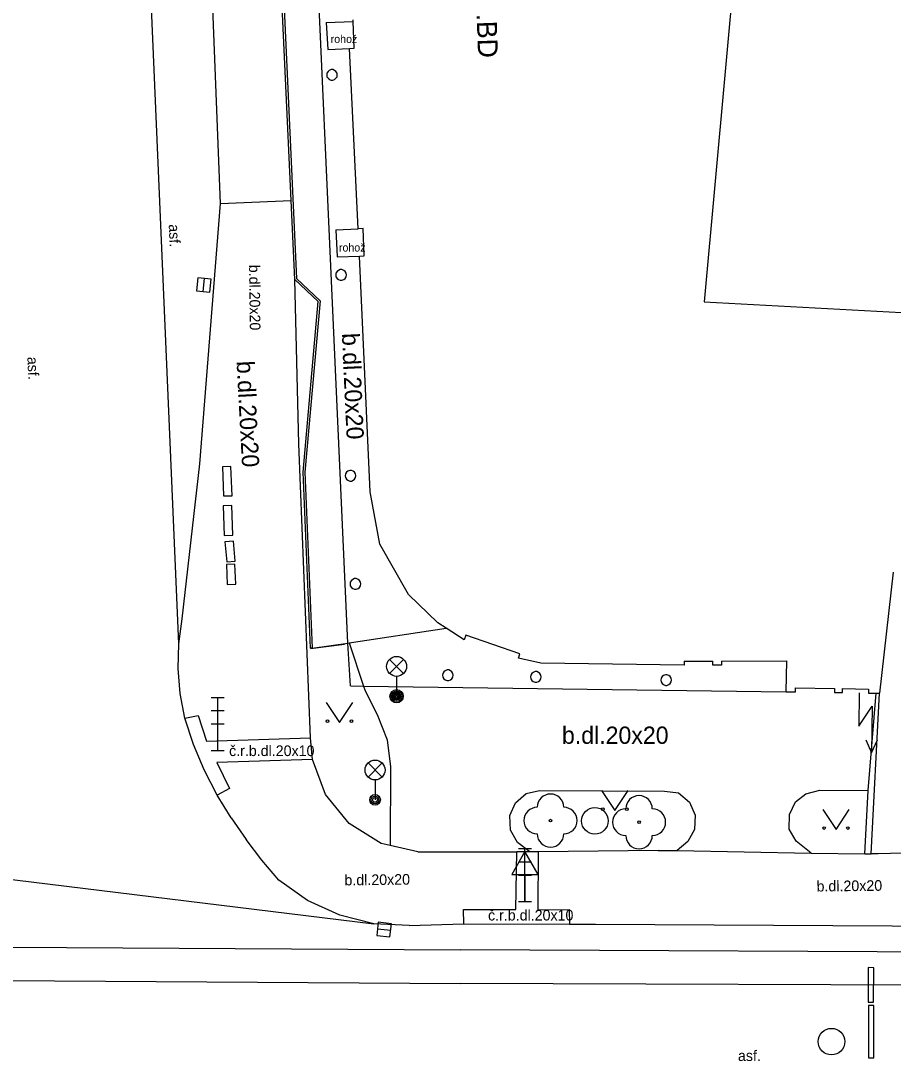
# Model space of a CAD drawing. Extents: x -596229 to -595156, y -1161237 to -1159376.
# Drawn here: x -595373.79 to -595340.97, y -1161031.1 to -1160991.94 of the extents above; entities that cross this region are included whole.
import ezdxf

# ---------------------------------------------------------------- set-up
doc = ezdxf.new("R2010")
doc.units = 0
for name, color, linetype in [('kanalizace - povrch.  znaky - skut. velikost', 7, 'Continuous'), ('Level 22', 7, 'Continuous'), ('Level 25', 7, 'Continuous'), ('Level 27', 7, 'Continuous'), ('Level 33', 7, 'Continuous'), ('Level 34', 7, 'Continuous'), ('Level 36', 7, 'Continuous'), ('silnoproud - povrch.  znaky a  RIS  skut. velikost', 7, 'Continuous'), ('Specificka linie pasportu komunikaci', 7, 'Continuous'), ('TM - budovy zdene_ betonove - NP', 7, 'Continuous'), ('TM - budovy zdene_ betonove - VN', 7, 'Continuous'), ('TM - budovy zdene_ betonove - VP', 7, 'Continuous'), ('TM - chodniky - NP', 7, 'Continuous'), ('TM - chodniky - VP', 7, 'Continuous'), ('TM - komunikace - VP', 7, 'Continuous'), ('TM - MHD - osa koleji', 7, 'Continuous'), ('TM - podezdivka plotu - VP', 7, 'Continuous'), ('TM - pomocna konstrukcni linie', 7, 'Continuous'), ('TM - popis objektu', 7, 'Continuous'), ('TM - popis povrchu', 7, 'Continuous'), ('TM - poznamka', 7, 'Continuous'), ('TM - rozhrani mezi zpev. plochami mezi sebou - VP', 7, 'Continuous'), ('TM - rozhrani ploch obecne - NN', 7, 'Continuous'), ('TM - rozhrani ploch obecne - NP', 7, 'Continuous'), ('TM - rozhrani ploch obecne - VP', 7, 'Continuous'), ('TM - vstup do budovy - zdene_ betonove', 7, 'Continuous'), ('TM - zabradli - VP', 7, 'Continuous'), ('TM - zed operna - VP', 7, 'Continuous')]:
    doc.layers.add(name, color=color, linetype=linetype)

msp = doc.modelspace()

# ---------------------------------------------------------------- linework, layer by layer
at = {"layer": 'kanalizace - povrch.  znaky - skut. velikost'}
for points in [[(-595341.7, -1161027.58), (-595341.91, -1161027.57)], [(-595341.91, -1161027.57), (-595341.91, -1161028.87)], [(-595341.71, -1161028.87), (-595341.7, -1161027.58)], [(-595341.91, -1161028.87), (-595341.71, -1161028.87)], [(-595341.7, -1161029), (-595341.9, -1161029)], [(-595341.9, -1161029), (-595341.9, -1161030.97)], [(-595341.7, -1161030.97), (-595341.7, -1161029)], [(-595341.9, -1161030.97), (-595341.7, -1161030.97)]]:
    msp.add_lwpolyline(points, dxfattribs=at)
at = {"layer": 'Level 22'}
for centre in [(-595353.86, -1161022.04), (-595350.53, -1161022.1)]:
    msp.add_circle(centre, 0.05, dxfattribs=at)
for centre, start, end in [((-595353.86, -1161021.54), 0, 180), ((-595350.53, -1161021.6), 0, 180), ((-595354.36, -1161022.04), 90, 270), ((-595353.36, -1161022.04), 270, 90), ((-595351.03, -1161022.1), 90, 270), ((-595350.03, -1161022.1), 270, 90), ((-595353.86, -1161022.54), 180, 0), ((-595350.53, -1161022.6), 180, 0)]:
    msp.add_arc(centre, 0.5, start, end, dxfattribs=at)
at = {"layer": 'Level 25'}
for radius in [0.25, 0.2, 0.15, 0.1, 0.05]:
    msp.add_circle((-595359.65, -1161017.36), radius, dxfattribs=at)
at = {"layer": 'Level 27'}
for p, q in [((-595366.924, -1161002.129), (-595366.876, -1161001.631)), ((-595360.368, -1161026.111), (-595359.872, -1161026.169))]:
    msp.add_line(p, q, dxfattribs=at)
for points in [[(-595366.675, -1161002.153), (-595366.627, -1161001.655), (-595367.125, -1161001.607), (-595367.173, -1161002.105)], [(-595360.397, -1161026.359), (-595359.901, -1161026.417), (-595359.843, -1161025.921), (-595360.339, -1161025.863)]]:
    msp.add_lwpolyline(points, close=True, dxfattribs=at)
for centre in [(-595352.19, -1161022.05), (-595343.29, -1161030.36)]:
    msp.add_circle(centre, 0.5, dxfattribs=at)
at = {"layer": 'Level 33'}
for p, q in [((-595359.915, -1161016.5), (-595359.385, -1161015.97)), ((-595359.915, -1161015.97), (-595359.385, -1161016.5)), ((-595359.65, -1161016.61), (-595359.65, -1161017.36)), ((-595366.63, -1161017.4), (-595366.13, -1161017.4)), ((-595366.38, -1161019.4), (-595366.38, -1161017.4)), ((-595366.63, -1161017.9), (-595366.13, -1161017.9)), ((-595366.63, -1161018.4), (-595366.13, -1161018.4)), ((-595366.63, -1161019.4), (-595366.13, -1161019.4)), ((-595360.725, -1161020.4), (-595360.195, -1161019.87)), ((-595360.725, -1161019.87), (-595360.195, -1161020.4)), ((-595360.46, -1161020.51), (-595360.46, -1161021.26)), ((-595355.07, -1161023.09), (-595354.57, -1161023.09)), ((-595354.82, -1161025.09), (-595354.82, -1161023.09)), ((-595355.07, -1161023.59), (-595354.57, -1161023.59)), ((-595355.07, -1161024.09), (-595354.57, -1161024.09)), ((-595355.07, -1161025.09), (-595354.57, -1161025.09))]:
    msp.add_line(p, q, dxfattribs=at)
for centre, radius in [((-595359.65, -1161016.235), 0.375), ((-595359.65, -1161017.36), 0.2), ((-595359.65, -1161017.36), 0.145), ((-595359.65, -1161017.36), 0.0876), ((-595360.46, -1161020.135), 0.375), ((-595360.46, -1161021.26), 0.2), ((-595360.46, -1161021.26), 0.145), ((-595360.46, -1161021.26), 0.0876)]:
    msp.add_circle(centre, radius, dxfattribs=at)
at = {"layer": 'Level 34'}
for p, q in [((-595354.82, -1161024.072), (-595354.82, -1161025.09)), ((-595355.07, -1161025.09), (-595354.57, -1161025.09))]:
    msp.add_line(p, q, dxfattribs=at)
msp.add_lwpolyline([(-595355.32, -1161024.072), (-595354.32, -1161024.072), (-595354.82, -1161023.206)], close=True, dxfattribs=at)
at = {"layer": 'Level 36'}
for points in [[(-595342.25, -1161017.23), (-595342.267, -1161018.48), (-595341.757, -1161017.737), (-595341.781, -1161019.487)], [(-595362.3, -1161017.6), (-595361.8, -1161018.35), (-595361.3, -1161017.6)], [(-595341.993, -1161018.995), (-595341.781, -1161019.487), (-595341.555, -1161019.001)], [(-595351.94, -1161020.91), (-595351.44, -1161021.66), (-595350.94, -1161020.91)], [(-595343.62, -1161021.62), (-595343.12, -1161022.37), (-595342.62, -1161021.62)]]:
    msp.add_lwpolyline(points, dxfattribs=at)
for centre in [(-595362.25, -1161018.3), (-595361.351, -1161018.3), (-595351.89, -1161021.61), (-595350.991, -1161021.61), (-595343.57, -1161022.32), (-595342.671, -1161022.32)]:
    msp.add_circle(centre, 0.05, dxfattribs=at)
at = {"layer": 'silnoproud - povrch.  znaky a  RIS  skut. velikost'}
for points in [[(-595365.88, -1161008.71), (-595366.2, -1161008.72)], [(-595366.2, -1161008.72), (-595366.16, -1161009.82)], [(-595365.84, -1161009.81), (-595365.88, -1161008.71)], [(-595366.16, -1161009.82), (-595365.84, -1161009.81)], [(-595365.85, -1161010.18), (-595366.17, -1161010.19)], [(-595366.17, -1161010.19), (-595366.13, -1161011.31)], [(-595365.81, -1161011.3), (-595365.85, -1161010.18)], [(-595366.13, -1161011.31), (-595365.81, -1161011.3)], [(-595365.79, -1161011.52), (-595366.11, -1161011.55)], [(-595365.72, -1161012.27), (-595365.79, -1161011.52)], [(-595366.11, -1161011.55), (-595366.04, -1161012.3)], [(-595366.04, -1161012.3), (-595365.72, -1161012.27)], [(-595365.73, -1161012.39), (-595366.05, -1161012.4)], [(-595366.05, -1161012.4), (-595366.02, -1161013.15)], [(-595365.7, -1161013.14), (-595365.73, -1161012.39)], [(-595366.02, -1161013.15), (-595365.7, -1161013.14)]]:
    msp.add_lwpolyline(points, dxfattribs=at)
at = {"layer": 'Specificka linie pasportu komunikaci'}
msp.add_lwpolyline([(-595376.58, -1161023.96), (-595360.5, -1161025.92)], dxfattribs=at)
at = {"layer": 'TM - budovy zdene_ betonove - NP'}
for points in [[(-595361.28, -1160991.96), (-595361.28, -1160991.9)], [(-595361.24, -1160992.97), (-595361.28, -1160991.96)], [(-595361.42, -1160992.98), (-595361.24, -1160992.97)], [(-595361.09, -1160999.76), (-595361.42, -1160992.98)], [(-595361.88, -1160993.97), (-595361.89, -1160993.9), (-595361.93, -1160993.84), (-595361.98, -1160993.8), (-595362.05, -1160993.77), (-595362.11, -1160993.77), (-595362.18, -1160993.8), (-595362.23, -1160993.84), (-595362.27, -1160993.9), (-595362.28, -1160993.97), (-595362.27, -1160994.04), (-595362.23, -1160994.1), (-595362.18, -1160994.14), (-595362.11, -1160994.17), (-595362.05, -1160994.17), (-595361.98, -1160994.14), (-595361.93, -1160994.1), (-595361.89, -1160994.04), (-595361.88, -1160993.97)], [(-595360.91, -1160999.75), (-595361.09, -1160999.76)], [(-595360.87, -1161000.78), (-595360.91, -1160999.75)], [(-595361.05, -1161000.79), (-595360.87, -1161000.78)], [(-595357.79, -1161014.8), (-595358.1, -1161014.6), (-595359.2, -1161013.53), (-595360.28, -1161011.64), (-595360.65, -1161009.67), (-595361.05, -1161000.79)], [(-595361.54, -1161001.5), (-595361.55, -1161001.43), (-595361.59, -1161001.37), (-595361.64, -1161001.33), (-595361.71, -1161001.3), (-595361.77, -1161001.3), (-595361.84, -1161001.33), (-595361.89, -1161001.37), (-595361.93, -1161001.43), (-595361.94, -1161001.5), (-595361.93, -1161001.57), (-595361.89, -1161001.63), (-595361.84, -1161001.67), (-595361.77, -1161001.7), (-595361.71, -1161001.7), (-595361.64, -1161001.67), (-595361.59, -1161001.63), (-595361.55, -1161001.57), (-595361.54, -1161001.5)], [(-595361.18, -1161009.06), (-595361.19, -1161008.99), (-595361.23, -1161008.93), (-595361.28, -1161008.89), (-595361.35, -1161008.86), (-595361.41, -1161008.86), (-595361.48, -1161008.89), (-595361.53, -1161008.93), (-595361.57, -1161008.99), (-595361.58, -1161009.06), (-595361.57, -1161009.13), (-595361.53, -1161009.19), (-595361.48, -1161009.23), (-595361.41, -1161009.26), (-595361.35, -1161009.26), (-595361.28, -1161009.23), (-595361.23, -1161009.19), (-595361.19, -1161009.13), (-595361.18, -1161009.06)], [(-595361, -1161013.13), (-595361.01, -1161013.06), (-595361.05, -1161013), (-595361.1, -1161012.96), (-595361.17, -1161012.93), (-595361.23, -1161012.93), (-595361.3, -1161012.96), (-595361.35, -1161013), (-595361.39, -1161013.06), (-595361.4, -1161013.13), (-595361.39, -1161013.2), (-595361.35, -1161013.26), (-595361.3, -1161013.3), (-595361.23, -1161013.33), (-595361.17, -1161013.33), (-595361.1, -1161013.3), (-595361.05, -1161013.26), (-595361.01, -1161013.2), (-595361, -1161013.13)], [(-595357.05, -1161015.06), (-595357.11, -1161015.23), (-595357.79, -1161014.8)], [(-595355.01, -1161015.76), (-595357.05, -1161015.06)], [(-595354.22, -1161016.11), (-595355.07, -1161015.93), (-595355.01, -1161015.76)], [(-595348.83, -1161016.04), (-595348.83, -1161016.19), (-595354.22, -1161016.11)], [(-595348.83, -1161016.04), (-595347.75, -1161016.04)], [(-595347.43, -1161016.04), (-595347.43, -1161016.19), (-595347.75, -1161016.19), (-595347.75, -1161016.04)], [(-595347.43, -1161016.04), (-595344.97, -1161016.02)], [(-595344.99, -1161017.19), (-595344.97, -1161016.02)], [(-595357.52, -1161016.57), (-595357.53, -1161016.5), (-595357.57, -1161016.44), (-595357.62, -1161016.4), (-595357.69, -1161016.37), (-595357.75, -1161016.37), (-595357.82, -1161016.4), (-595357.87, -1161016.44), (-595357.91, -1161016.5), (-595357.92, -1161016.57), (-595357.91, -1161016.64), (-595357.87, -1161016.7), (-595357.82, -1161016.74), (-595357.75, -1161016.77), (-595357.69, -1161016.77), (-595357.62, -1161016.74), (-595357.57, -1161016.7), (-595357.53, -1161016.64), (-595357.52, -1161016.57)], [(-595354.21, -1161016.63), (-595354.22, -1161016.56), (-595354.26, -1161016.5), (-595354.31, -1161016.46), (-595354.38, -1161016.43), (-595354.44, -1161016.43), (-595354.51, -1161016.46), (-595354.56, -1161016.5), (-595354.6, -1161016.56), (-595354.61, -1161016.63), (-595354.6, -1161016.7), (-595354.56, -1161016.76), (-595354.51, -1161016.8), (-595354.44, -1161016.83), (-595354.38, -1161016.83), (-595354.31, -1161016.8), (-595354.26, -1161016.76), (-595354.22, -1161016.7), (-595354.21, -1161016.63)], [(-595349.31, -1161016.75), (-595349.32, -1161016.68), (-595349.36, -1161016.62), (-595349.41, -1161016.58), (-595349.48, -1161016.55), (-595349.54, -1161016.55), (-595349.61, -1161016.58), (-595349.66, -1161016.62), (-595349.7, -1161016.68), (-595349.71, -1161016.75), (-595349.7, -1161016.82), (-595349.66, -1161016.88), (-595349.61, -1161016.92), (-595349.54, -1161016.95), (-595349.48, -1161016.95), (-595349.41, -1161016.92), (-595349.36, -1161016.88), (-595349.32, -1161016.82), (-595349.31, -1161016.75)]]:
    msp.add_lwpolyline(points, dxfattribs=at)
at = {"layer": 'TM - budovy zdene_ betonove - VN'}
for points in [[(-595361.48, -1161015.36), (-595363.25, -1160976.1)], [(-595361.38, -1161016.97), (-595361.48, -1161015.36)], [(-595361.38, -1161016.97), (-595360.89, -1161016.98)], [(-595360.89, -1161016.98), (-595344.99, -1161017.19)]]:
    msp.add_lwpolyline(points, dxfattribs=at)
at = {"layer": 'TM - budovy zdene_ betonove - VP'}
for points in [[(-595346.9, -1160989.57), (-595348.08, -1161002.51)], [(-595348.08, -1161002.51), (-595340.19, -1161002.94)], [(-595340.97, -1161012.69), (-595341.48, -1161017.24)], [(-595344.99, -1161017.19), (-595344.64, -1161017.19), (-595344.64, -1161017.04), (-595343.18, -1161017.07), (-595343.18, -1161017.22), (-595342.88, -1161017.22), (-595342.88, -1161017.07), (-595341.9, -1161017.09), (-595341.9, -1161017.24), (-595341.61, -1161017.24)], [(-595341.8, -1161023.29), (-595341.48, -1161017.24)], [(-595341.61, -1161017.24), (-595341.48, -1161017.24)], [(-595341.53, -1161023.29), (-595341.8, -1161023.29)]]:
    msp.add_lwpolyline(points, dxfattribs=at)
at = {"layer": 'TM - chodniky - NP'}
msp.add_lwpolyline([(-595361.43, -1161015.35), (-595360.89, -1161016.98)], dxfattribs=at)
at = {"layer": 'TM - chodniky - VP'}
for points in [[(-595362.89, -1161018.92), (-595363.33, -1161007.86)], [(-595360.89, -1161016.98), (-595360.83, -1161017.16), (-595360.38, -1161018.05), (-595360.01, -1161019), (-595359.88, -1161020.01), (-595359.89, -1161022.98)], [(-595362.81, -1161019.74), (-595362.89, -1161018.92)], [(-595359.89, -1161022.98), (-595360.23, -1161022.9), (-595361.43, -1161022.15), (-595362.32, -1161021.06), (-595362.81, -1161019.74)], [(-595354.64, -1161023.22), (-595355.1, -1161022.86), (-595355.36, -1161022.4), (-595355.39, -1161021.85), (-595355.18, -1161021.37), (-595354.78, -1161021.02), (-595354.27, -1161020.91), (-595349.57, -1161020.93), (-595349.04, -1161021), (-595348.63, -1161021.34), (-595348.42, -1161021.84), (-595348.44, -1161022.37), (-595348.69, -1161022.82), (-595349.1, -1161023.17)], [(-595344.05, -1161023.26), (-595344.62, -1161022.81), (-595344.88, -1161022.36), (-595344.87, -1161021.81), (-595344.65, -1161021.33), (-595344.25, -1161021.03), (-595343.73, -1161020.89), (-595341.91, -1161020.91)], [(-595354.33, -1161023.22), (-595354.64, -1161023.22)], [(-595349.81, -1161023.16), (-595354.33, -1161023.22)], [(-595349.81, -1161023.16), (-595349.1, -1161023.17)], [(-595344.05, -1161023.26), (-595342.04, -1161023.29)], [(-595342.04, -1161023.29), (-595341.8, -1161023.29)]]:
    msp.add_lwpolyline(points, dxfattribs=at)
at = {"layer": 'TM - komunikace - VP'}
for points in [[(-595366.28, -1160998.81), (-595366.75, -1160986.64), (-595367.17, -1160975.5)], [(-595367.71, -1161014.45), (-595367.05, -1161008.61), (-595366.28, -1160998.81)], [(-595367.84, -1161015.38), (-595367.71, -1161014.45)], [(-595367.62, -1161018.19), (-595367.79, -1161017.26), (-595367.86, -1161016.32), (-595367.84, -1161015.38)], [(-595366.4, -1161021.08), (-595366.89, -1161020.13), (-595367.29, -1161019.17), (-595367.62, -1161018.19)], [(-595365.87, -1161021.94), (-595366.4, -1161021.08)], [(-595365.87, -1161021.94), (-595365.31, -1161022.75)], [(-595364.08, -1161024.28), (-595364.72, -1161023.53), (-595365.31, -1161022.75)], [(-595363, -1161025.05), (-595364.08, -1161024.28)], [(-595360.5, -1161025.92), (-595361.79, -1161025.6), (-595363, -1161025.05)], [(-595359.18, -1161025.99), (-595360.5, -1161025.92)], [(-595359.18, -1161025.99), (-595357.12, -1161025.93)], [(-595357.12, -1161025.93), (-595353.15, -1161025.94)], [(-595353.15, -1161025.94), (-595352.17, -1161025.94)], [(-595352.17, -1161025.94), (-595336.55, -1161026.02)]]:
    msp.add_lwpolyline(points, dxfattribs=at)
at = {"layer": 'TM - MHD - osa koleji'}
for points in [[(-595412.8, -1161027.05), (-595392.43, -1161027.58), (-595376.34, -1161028.04), (-595357.25, -1161028.17)], [(-595335.37, -1161028.25), (-595336.34, -1161028.25), (-595357.25, -1161028.17)]]:
    msp.add_lwpolyline(points, dxfattribs=at)
at = {"layer": 'TM - podezdivka plotu - VP'}
for points in [[(-595363.62, -1160998.7), (-595364.25, -1160984.91), (-595364.67, -1160975.99)], [(-595363.48, -1161001.67), (-595363.62, -1160998.7)], [(-595362.82, -1161015.55), (-595362.89, -1161015.55), (-595363.17, -1161008.93), (-595362.6, -1161002.5), (-595363.48, -1161001.67)]]:
    msp.add_lwpolyline(points, dxfattribs=at)
at = {"layer": 'TM - pomocna konstrukcni linie'}
msp.add_lwpolyline([(-595363.33, -1161007.86), (-595363.48, -1161001.67)], dxfattribs=at)
at = {"layer": 'TM - rozhrani mezi zpev. plochami mezi sebou - VP'}
for points in [[(-595367.84, -1161015.38), (-595370.07, -1160963.41)], [(-595366.28, -1160998.81), (-595363.62, -1160998.7)], [(-595367.62, -1161018.19), (-595367.12, -1161018.08), (-595366.8, -1161019.05), (-595362.89, -1161018.92)], [(-595362.81, -1161019.74), (-595366.41, -1161019.85), (-595365.94, -1161020.83), (-595366.4, -1161021.08)], [(-595357.12, -1161025.93), (-595357.13, -1161025.39), (-595355.16, -1161025.39), (-595355.13, -1161023.22)], [(-595354.33, -1161023.22), (-595354.34, -1161025.4), (-595353.16, -1161025.39), (-595353.15, -1161025.94)]]:
    msp.add_lwpolyline(points, dxfattribs=at)
at = {"layer": 'TM - rozhrani ploch obecne - NN'}
for points in [[(-595412.81, -1161025.8), (-595392.4, -1161026.33), (-595376.32, -1161026.79), (-595357.24, -1161026.91)], [(-595336.03, -1161027), (-595336.34, -1161027), (-595357.24, -1161026.91)]]:
    msp.add_lwpolyline(points, dxfattribs=at)
at = {"layer": 'TM - rozhrani ploch obecne - NP'}
for points in [[(-595362.3, -1160992), (-595361.28, -1160991.96)], [(-595362.3, -1160992), (-595362.24, -1160993.01)], [(-595362.24, -1160993.01), (-595361.42, -1160992.98)], [(-595361.93, -1160999.8), (-595361.09, -1160999.76)], [(-595361.93, -1160999.8), (-595361.89, -1161000.82)], [(-595361.89, -1161000.82), (-595361.05, -1161000.79)], [(-595361.43, -1161015.35), (-595357.79, -1161014.8)]]:
    msp.add_lwpolyline(points, dxfattribs=at)
at = {"layer": 'TM - rozhrani ploch obecne - VP'}
for points in [[(-595341.91, -1161020.91), (-595341.61, -1161017.24)], [(-595342.04, -1161023.29), (-595341.91, -1161020.91)], [(-595358.85, -1161023.21), (-595359.89, -1161022.98)], [(-595358.85, -1161023.21), (-595357.16, -1161023.21), (-595355.13, -1161023.22)], [(-595354.64, -1161023.22), (-595355.13, -1161023.22)], [(-595349.1, -1161023.17), (-595344.05, -1161023.26)]]:
    msp.add_lwpolyline(points, dxfattribs=at)
at = {"layer": 'TM - vstup do budovy - zdene_ betonove'}
msp.add_lwpolyline([(-595340.61, -1161023.26), (-595341.53, -1161023.29)], dxfattribs=at)
at = {"layer": 'TM - zabradli - VP'}
msp.add_lwpolyline([(-595361.61, -1161015.41), (-595362.89, -1161015.58)], dxfattribs=at)
at = {"layer": 'TM - zed operna - VP'}
for points in [[(-595364.6, -1160976.04), (-595364.16, -1160985.41), (-595363.42, -1161001.63), (-595362.53, -1161002.48), (-595363.1, -1161008.92), (-595362.82, -1161015.55)], [(-595362.82, -1161015.55), (-595361.48, -1161015.36)], [(-595361.48, -1161015.36), (-595361.43, -1161015.35)]]:
    msp.add_lwpolyline(points, dxfattribs=at)

# ---------------------------------------------------------------- texts
at = {"layer": 'TM - popis objektu'}
msp.add_text('ROZESTAV.BD', height=0.75, rotation=272, dxfattribs=at).set_placement((-595356.83, -1160986.27))
at = {"layer": 'TM - popis povrchu'}
for s, height, rotation, p in [('asf.', 0.4, 272.476, (-595368.22, -1160999.6)), ('b.dl.20x20', 0.4, 270.707, (-595365.2, -1161001.12)), ('b.dl.20x20', 0.65, 272.6295, (-595361.71, -1161003.7)), ('asf.', 0.4, 272.476, (-595373.54, -1161004.59)), ('b.dl.20x20', 0.65, 273, (-595365.67, -1161004.75)), ('b.dl.20x20', 0.4, 0.707, (-595361.61, -1161024.48)), ('b.dl.20x20', 0.4, 0.707, (-595343.85, -1161024.71)), ('asf.', 0.4, 0.1721, (-595346.81, -1161031.09))]:
    msp.add_text(s, height=height, rotation=rotation, dxfattribs=at).set_placement(p)
for s, height, p in [('b.dl.20x20', 0.65, (-595353.43, -1161019.15)), ('č.r.b.dl.20x10', 0.4, (-595365.95, -1161019.61)), ('č.r.b.dl.20x10', 0.4, (-595356.21, -1161025.8))]:
    msp.add_text(s, height=height, dxfattribs=at).set_placement(p)
at = {"layer": 'TM - poznamka'}
for p in [(-595362.13, -1160992.77), (-595361.82, -1161000.62)]:
    msp.add_text('rohož', height=0.3, dxfattribs=at).set_placement(p)

doc.saveas('drawing.dxf')
